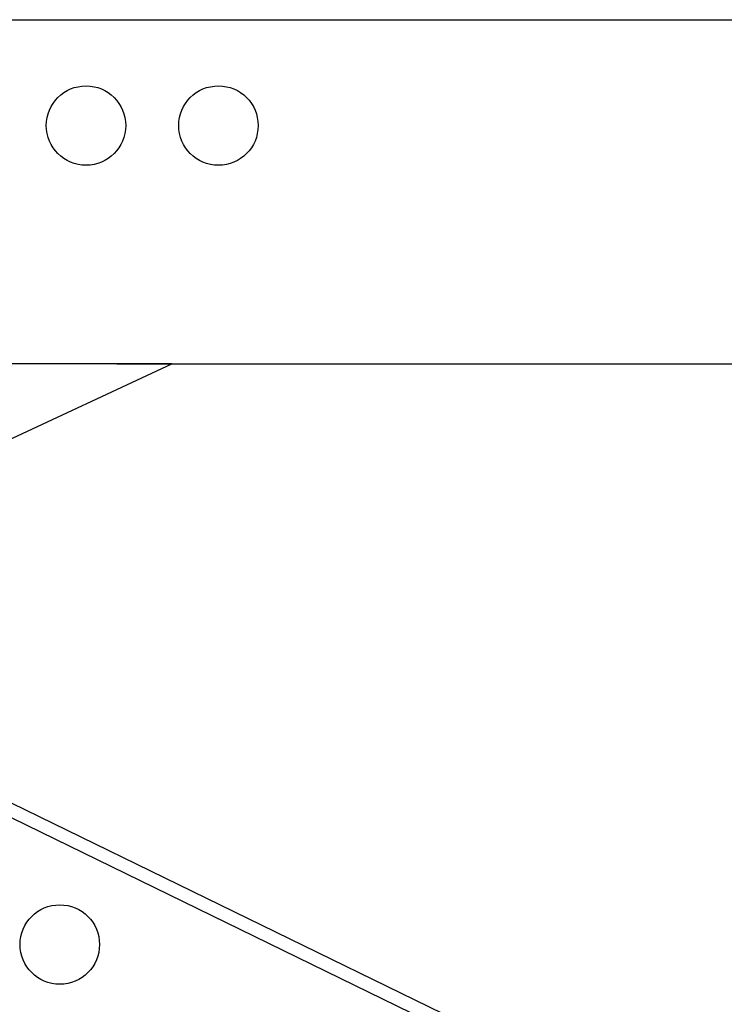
# Model space of a CAD drawing. Header units: inches. Extents: x 0 to 77643, y -44170 to 0.
# Tile 491 of 546: x 76591.506 to 76592.191, y -39755.838 to -39754.88. Entities that reach past the tile are written whole.
import ezdxf
from ezdxf.lldxf.tags import DXFTag

# ---------------------------------------------------------------- set-up
doc = ezdxf.new("R2010")
doc.units = ezdxf.units.IN
doc.header["$MEASUREMENT"] = 0
doc.layers.get('0').update_dxf_attribs({"lineweight": 0})
doc.layers.add('FAKRO LOFT LADDERS', color=7, linetype='Continuous')
tags = doc.linetypes.add('HIDDEN2', pattern=[4.7625, 3.175, -1.5875]).pattern_tags.tags
tags[6:7] = [DXFTag(74, 4), DXFTag(75, 0), DXFTag(340, '0'), DXFTag(46, 0.0), DXFTag(50, 0.0), DXFTag(44, 0.0), DXFTag(45, 0.0)]
tags[4:5] = [DXFTag(74, 4), DXFTag(75, 0), DXFTag(340, '0'), DXFTag(46, 0.0), DXFTag(50, 0.0), DXFTag(44, 0.0), DXFTag(45, 0.0)]

# ---------------------------------------------------------------- blocks, each defined once
blk = doc.blocks.new('A$C1F246084')
at = {"layer": 'FAKRO LOFT LADDERS', "color": 7, "linetype": 'HIDDEN2'}
for p, q in [((82.433, 320.05), (126.837, 320.05)), ((92.525, 310.611), (104.405, 316.15)), ((104.405, 316.15), (97.661, 316.15)), ((103.782, 316.15), (126.837, 316.15))]:
    blk.add_line(p, q, dxfattribs=at)
at = {"layer": 'FAKRO LOFT LADDERS', "color": 7, "linetype": 'Continuous'}
for p, q in [((101.221, 311.838), (123.35, 301.045)), ((101.195, 311.684), (123.284, 300.91))]:
    blk.add_line(p, q, dxfattribs=at)
at = {"layer": 'FAKRO LOFT LADDERS', "color": 7, "linetype": 'HIDDEN2'}
for centre in [(103.433, 318.85), (104.933, 318.85)]:
    blk.add_circle(centre, 0.45, dxfattribs=at)
at = {"layer": 'FAKRO LOFT LADDERS', "color": 7, "linetype": 'Continuous'}
blk.add_circle((103.136, 309.568), 0.45, dxfattribs=at)

msp = doc.modelspace()

# ---------------------------------------------------------------- block references
at = {"xscale": 0.08579999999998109, "yscale": 0.08579999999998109, "zscale": 0.08579999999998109}
msp.add_blockref('A$C1F246084', (76582.69603, -39782.34079), dxfattribs=at)

doc.saveas('drawing.dxf')
